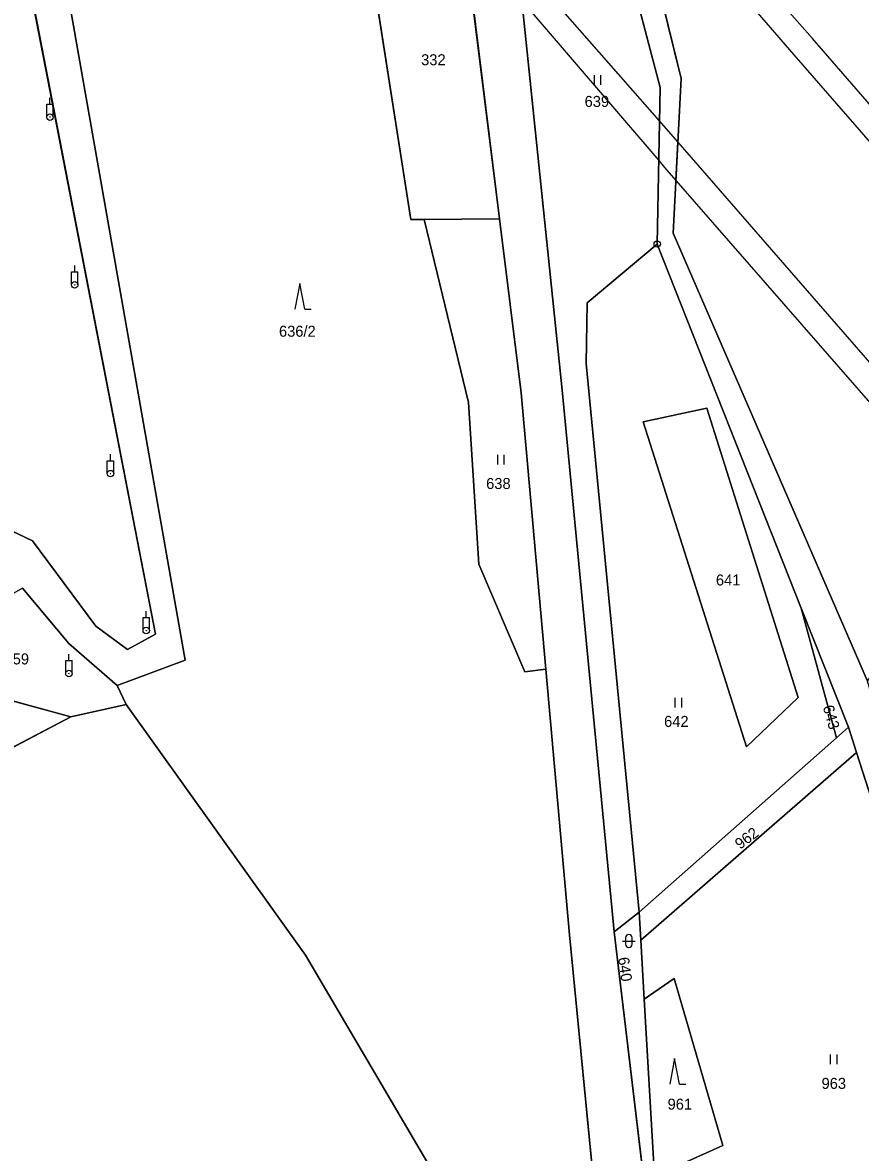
# Model space of a CAD drawing. Extents: x -689422 to -685210, y -987725 to -982160.
# Drawn here: x -687545.1 to -687415.4, y -986122.6 to -985947.8 of the extents above; entities that cross this region are included whole.
import ezdxf

# ---------------------------------------------------------------- set-up
doc = ezdxf.new("R2010")
doc.units = 0
for name, color, linetype in [('KN_Hranice_parcel', 7, 'Continuous'), ('KN_Parcelni cisla', 7, 'Continuous'), ('KN_Polygon parcely', 7, 'Continuous'), ('KN_Pozemkove predmety', 7, 'Continuous'), ('KN_POZEMKY_LESNI POZEMEK', 7, 'Continuous'), ('KN_POZEMKY_ORNA PUDA', 7, 'Continuous'), ('KN_POZEMKY_OSTATNI PLOCHA', 7, 'Continuous'), ('KN_POZEMKY_TTP', 7, 'Continuous'), ('KN_VYUZITI_17_ostatni plocha_ostatni komunikace', 7, 'Continuous'), ('KN_VYUZITI_20_ostatni plocha_sportoviste', 7, 'Continuous'), ('KN_VYUZITI_23_ostatni plocha_manipulacni plocha', 7, 'Continuous'), ('KN_VYUZITI_27_ostatni plocha_neplodna puda', 7, 'Continuous'), ('KN_Věcná břemena k části', 7, 'Continuous'), ('KN_Značky bodu BP', 7, 'Continuous'), ('KN_Značky kultur', 7, 'Continuous')]:
    doc.layers.add(name, color=color, linetype=linetype)

msp = doc.modelspace()

# ---------------------------------------------------------------- linework, layer by layer
at = {"layer": 'KN_Hranice_parcel'}
for p, q in [((-687537.57, -985946.53), (-687519.93, -986046.46)), ((-687482.94, -985978.25), (-687471.25, -985978.15)), ((-687424.52, -986038.41), (-687446.83, -985982.04)), ((-687444.38, -985980.36), (-687414.25, -986049.69)), ((-687419.07, -986058.45), (-687424.52, -986038.41)), ((-687417.23, -986056.83), (-687424.52, -986038.41)), ((-687519.93, -986046.46), (-687530.48, -986050.39)), ((-687530.48, -986050.39), (-687529.09, -986053.31)), ((-687529.09, -986053.31), (-687537.66, -986055.24)), ((-687419.07, -986058.45), (-687417.23, -986056.83)), ((-687415.97, -986060.74), (-687417.23, -986056.83)), ((-687449.63, -986085.46), (-687419.07, -986058.45)), ((-687449.38, -986089.77), (-687415.97, -986060.74)), ((-687392.24, -986134.6), (-687415.97, -986060.74)), ((-687453.5, -986088.5), (-687449.63, -986085.46)), ((-687449.63, -986085.46), (-687449.38, -986089.77)), ((-687445.64, -986154.11), (-687453.5, -986088.5)), ((-687449.38, -986089.77), (-687448.85, -986098.94)), ((-687448.85, -986098.94), (-687447.26, -986126.3))]:
    msp.add_line(p, q, dxfattribs=at)
for points in [[(-687471.56, -985863.16), (-687470.1, -985878.81), (-687468.06, -985941.81), (-687461.54, -986004.64), (-687453.5, -986088.5)], [(-687551.3, -985892.81), (-687550.74, -985907.56), (-687524.57, -986042.45), (-687528.87, -986044.8), (-687533.8, -986041.18), (-687543.58, -986027.97), (-687551.1, -986024.41)], [(-687493.91, -985921.19), (-687485.01, -985978.27), (-687482.94, -985978.25)], [(-687446.83, -985982.04), (-687446.4, -985957.82), (-687454.41, -985927.24), (-687451.14, -985923.95)], [(-687450.45, -985926.49), (-687443.14, -985956.44), (-687444.38, -985980.36)], [(-687471.25, -985978.15), (-687475.68, -985942.57), (-687476.31, -985929.94)], [(-687482.94, -985978.25), (-687476.09, -986006.59), (-687474.45, -986031.59), (-687467.36, -986048.28), (-687464.09, -986047.86)], [(-687464.09, -986047.86), (-687467.89, -986005.09), (-687471.25, -985978.15)], [(-687449.63, -986085.46), (-687457.82, -986000.51), (-687457.7, -985991.13), (-687446.83, -985982.04)], [(-687439.16, -986007.46), (-687449.01, -986009.56), (-687433, -986059.86), (-687425, -986052.24), (-687439.16, -986007.46)], [(-687545.17, -986035.3), (-687537.98, -986043.89), (-687530.48, -986050.39)], [(-687537.66, -986055.24), (-687555.21, -986050.41), (-687572.8, -986038.05)], [(-687455.26, -986141.83), (-687460.43, -986088.97), (-687464.09, -986047.86)], [(-687473.88, -986143.38), (-687482.02, -986124.94), (-687501.32, -986092.11), (-687529.09, -986053.31)], [(-687699.4, -986117.53), (-687675.97, -986113.31), (-687649.89, -986105.92), (-687616.12, -986092.9), (-687573.64, -986074.04), (-687537.66, -986055.24)], [(-687447.26, -986126.3), (-687436.68, -986121.59), (-687444.2, -986095.71), (-687448.85, -986098.94)]]:
    msp.add_lwpolyline(points, dxfattribs=at)
at = {"layer": 'KN_Polygon parcely'}
for points in [[(-687545.17, -986035.3), (-687537.98, -986043.89), (-687530.48, -986050.39), (-687519.93, -986046.46), (-687537.57, -985946.53), (-687544.47, -985907.46), (-687544.43, -985902.41), (-687518.86, -985853.47), (-687517.02, -985849.95), (-687509.61, -985837.47), (-687509.24, -985836.86), (-687498.03, -985819.52), (-687496.88, -985817.78), (-687488.76, -985805.56), (-687476.56, -985786.65), (-687474.72, -985782.25), (-687475.86, -985779.86), (-687517.3, -985835.03), (-687530.05, -985856.7), (-687542.83, -985878.42), (-687551.3, -985892.81)], [(-687550.74, -985907.56), (-687524.57, -986042.45), (-687528.87, -986044.8), (-687533.8, -986041.18), (-687543.58, -986027.97), (-687551.1, -986024.41)], [(-687537.57, -985946.53), (-687519.93, -986046.46), (-687530.48, -986050.39), (-687529.09, -986053.31), (-687501.32, -986092.11), (-687482.02, -986124.94), (-687473.88, -986143.38), (-687455.26, -986141.83), (-687460.43, -986088.97), (-687464.09, -986047.86), (-687467.36, -986048.28), (-687474.45, -986031.59), (-687476.09, -986006.59), (-687482.94, -985978.25), (-687485.01, -985978.27), (-687493.91, -985921.19)], [(-687360.82, -986256.16), (-687367.68, -986218.73), (-687374.77, -986190.98), (-687380.88, -986163.96), (-687396.42, -986110.74), (-687414.25, -986049.69), (-687444.38, -985980.36), (-687443.14, -985956.44), (-687450.45, -985926.49), (-687451.14, -985923.95), (-687454.41, -985927.24), (-687446.4, -985957.82), (-687446.83, -985982.04), (-687424.52, -986038.41), (-687417.23, -986056.83), (-687415.97, -986060.74), (-687392.24, -986134.6), (-687384.31, -986163.79), (-687377.12, -986191.5), (-687370.9, -986219.45), (-687367.02, -986240.49)], [(-687554.69, -986227.76), (-687529.86, -986231.66), (-687508.61, -986230.51), (-687486.56, -986224.97), (-687467.81, -986213.61), (-687448.38, -986198.32), (-687446.73, -986196.51), (-687443.55, -986184.87), (-687445.64, -986154.11), (-687453.5, -986088.5), (-687461.54, -986004.64), (-687468.06, -985941.81)], [(-687475.68, -985942.57), (-687471.25, -985978.15), (-687467.89, -986005.09), (-687464.09, -986047.86), (-687460.43, -986088.97), (-687455.26, -986141.83), (-687451.2, -986183.36), (-687455.02, -986192.08), (-687471.61, -986208.6), (-687488.93, -986219.02), (-687509.18, -986224.73), (-687530.03, -986225.82), (-687553.67, -986222.46)]]:
    msp.add_lwpolyline(points, dxfattribs=at)
for points in [[(-687457.82, -986000.51), (-687457.7, -985991.13), (-687446.83, -985982.04), (-687446.4, -985957.82), (-687454.41, -985927.24), (-687451.14, -985923.95), (-687469.22, -985859.49), (-687469.9, -985859.88), (-687471.56, -985863.16), (-687470.1, -985878.81), (-687468.06, -985941.81), (-687461.54, -986004.64), (-687453.5, -986088.5), (-687449.63, -986085.46)], [(-687333.66, -985963.72), (-687324.28, -985955), (-687326.3, -985953.95), (-687340.47, -985948.49), (-687354.49, -985937.48), (-687364.16, -985924.93), (-687414, -985888.94), (-687450.45, -985926.49), (-687443.14, -985956.44), (-687444.38, -985980.36), (-687414.25, -986049.69), (-687404.82, -986035.12)], [(-687551.1, -986024.41), (-687543.58, -986027.97), (-687533.8, -986041.18), (-687528.87, -986044.8), (-687524.57, -986042.45), (-687550.74, -985907.56), (-687551.3, -985892.81), (-687557.79, -985903.84), (-687560.88, -985909.1), (-687559.66, -985918.56), (-687579.13, -985941.67), (-687581.32, -985944.27), (-687584.02, -985947.62), (-687597, -985963.69), (-687587.09, -985974.91), (-687573.28, -985997.38), (-687565.86, -986004.45), (-687553.83, -986015.7)], [(-687487.65, -985926.56), (-687493.91, -985921.19), (-687485.01, -985978.27), (-687482.94, -985978.25), (-687471.25, -985978.15), (-687475.68, -985942.57), (-687476.31, -985929.94), (-687483.22, -985928.57)], [(-687471.25, -985978.15), (-687482.94, -985978.25), (-687476.09, -986006.59), (-687474.45, -986031.59), (-687467.36, -986048.28), (-687464.09, -986047.86), (-687467.89, -986005.09)], [(-687424.52, -986038.41), (-687446.83, -985982.04), (-687457.7, -985991.13), (-687457.82, -986000.51), (-687449.63, -986085.46), (-687419.07, -986058.45)], [(-687439.16, -986007.46), (-687449.01, -986009.56), (-687433, -986059.86), (-687425, -986052.24)], [(-687439.16, -986007.46), (-687425, -986052.24), (-687433, -986059.86), (-687449.01, -986009.56)], [(-687572.8, -986038.05), (-687555.21, -986050.41), (-687537.66, -986055.24), (-687529.09, -986053.31), (-687530.48, -986050.39), (-687537.98, -986043.89), (-687545.17, -986035.3), (-687547.22, -986036.49), (-687553.67, -986040.24), (-687555.65, -986040.82), (-687557.99, -986039.73), (-687557.87, -986037.75), (-687556.42, -986035.61), (-687549.94, -986031.75), (-687547.93, -986030.55), (-687549.69, -986027.13)], [(-687694.54, -986078.71), (-687697.41, -986078.05), (-687699.64, -986081.79), (-687699.4, -986117.53), (-687675.97, -986113.31), (-687649.89, -986105.92), (-687616.12, -986092.9), (-687573.64, -986074.04), (-687537.66, -986055.24), (-687555.21, -986050.41), (-687572.8, -986038.05), (-687609.07, -986050.52), (-687641.88, -986063.79), (-687674.95, -986074.38)], [(-687417.23, -986056.83), (-687424.52, -986038.41), (-687419.07, -986058.45)], [(-687613.84, -986200.91), (-687584.24, -986210.99), (-687560.62, -986215.98), (-687510.79, -986219.32), (-687492.62, -986212.95), (-687474.3, -986198.26), (-687462.79, -986178.57), (-687466.57, -986159.93), (-687473.88, -986143.38), (-687482.02, -986124.94), (-687501.32, -986092.11), (-687529.09, -986053.31), (-687537.66, -986055.24), (-687573.64, -986074.04), (-687616.12, -986092.9), (-687649.89, -986105.92), (-687675.97, -986113.31), (-687699.4, -986117.53), (-687697.89, -986132.43), (-687666.24, -986165.31), (-687638.38, -986188.03)], [(-687417.23, -986056.83), (-687419.07, -986058.45), (-687449.63, -986085.46), (-687449.38, -986089.77), (-687415.97, -986060.74)], [(-687392.24, -986134.6), (-687415.97, -986060.74), (-687449.38, -986089.77), (-687448.85, -986098.94), (-687444.2, -986095.71), (-687436.68, -986121.59), (-687447.26, -986126.3), (-687445.64, -986154.11), (-687442.47, -986152.95)], [(-687449.63, -986085.46), (-687453.5, -986088.5), (-687445.64, -986154.11), (-687447.26, -986126.3), (-687448.85, -986098.94), (-687449.38, -986089.77)], [(-687447.26, -986126.3), (-687436.68, -986121.59), (-687444.2, -986095.71), (-687448.85, -986098.94)]]:
    msp.add_lwpolyline(points, close=True, dxfattribs=at)
at = {"layer": 'KN_Pozemkove predmety'}
for p, q in [((-687541.39, -985960.4), (-687540.39, -985960.4)), ((-687541.39, -985962.4), (-687541.39, -985960.4)), ((-687540.89, -985960.4), (-687540.89, -985959.4)), ((-687540.39, -985962.4), (-687540.39, -985960.4)), ((-687537.06, -985986.36), (-687537.06, -985985.36)), ((-687537.56, -985986.36), (-687536.56, -985986.36)), ((-687537.56, -985988.36), (-687537.56, -985986.36)), ((-687536.56, -985988.36), (-687536.56, -985986.36)), ((-687531.52, -986015.58), (-687531.52, -986014.58)), ((-687532.02, -986015.58), (-687531.02, -986015.58)), ((-687532.02, -986017.58), (-687532.02, -986015.58)), ((-687531.02, -986017.58), (-687531.02, -986015.58)), ((-687525.98, -986039.87), (-687525.98, -986038.87)), ((-687526.48, -986039.87), (-687525.48, -986039.87)), ((-687526.48, -986041.87), (-687526.48, -986039.87)), ((-687525.48, -986041.87), (-687525.48, -986039.87)), ((-687538.45, -986046.52), (-687537.45, -986046.52)), ((-687538.45, -986048.52), (-687538.45, -986046.52)), ((-687537.95, -986046.52), (-687537.95, -986045.52)), ((-687537.45, -986048.52), (-687537.45, -986046.52))]:
    msp.add_line(p, q, dxfattribs=at)
for centre, radius in [((-687540.89, -985962.4), 0.5), ((-687540.89, -985962.4), 0.0303), ((-687537.06, -985988.36), 0.5), ((-687537.06, -985988.36), 0.0303), ((-687531.52, -986017.58), 0.5), ((-687531.52, -986017.58), 0.0303), ((-687525.98, -986041.87), 0.5), ((-687525.98, -986041.87), 0.0303), ((-687537.95, -986048.52), 0.5), ((-687537.95, -986048.52), 0.0303)]:
    msp.add_circle(centre, radius, dxfattribs=at)
at = {"layer": 'KN_POZEMKY_LESNI POZEMEK'}
for p, q in [((-687550.74, -985907.56), (-687524.57, -986042.45)), ((-687493.91, -985921.19), (-687485.01, -985978.27)), ((-687519.93, -986046.46), (-687537.57, -985946.53)), ((-687485.01, -985978.27), (-687482.94, -985978.25)), ((-687482.94, -985978.25), (-687476.09, -986006.59)), ((-687476.09, -986006.59), (-687474.45, -986031.59)), ((-687543.58, -986027.97), (-687551.1, -986024.41)), ((-687533.8, -986041.18), (-687543.58, -986027.97)), ((-687474.45, -986031.59), (-687467.36, -986048.28)), ((-687528.87, -986044.8), (-687533.8, -986041.18)), ((-687524.57, -986042.45), (-687528.87, -986044.8)), ((-687530.48, -986050.39), (-687519.93, -986046.46)), ((-687467.36, -986048.28), (-687464.09, -986047.86)), ((-687464.09, -986047.86), (-687460.43, -986088.97)), ((-687529.09, -986053.31), (-687530.48, -986050.39)), ((-687501.32, -986092.11), (-687529.09, -986053.31)), ((-687460.43, -986088.97), (-687455.26, -986141.83)), ((-687482.02, -986124.94), (-687501.32, -986092.11)), ((-687448.85, -986098.94), (-687444.2, -986095.71)), ((-687444.2, -986095.71), (-687436.68, -986121.59)), ((-687447.26, -986126.3), (-687448.85, -986098.94)), ((-687436.68, -986121.59), (-687447.26, -986126.3))]:
    msp.add_line(p, q, dxfattribs=at)
at = {"layer": 'KN_POZEMKY_ORNA PUDA'}
for p, q in [((-687449.01, -986009.56), (-687439.16, -986007.46)), ((-687439.16, -986007.46), (-687425, -986052.24)), ((-687433, -986059.86), (-687449.01, -986009.56)), ((-687555.21, -986050.41), (-687537.66, -986055.24)), ((-687537.66, -986055.24), (-687529.09, -986053.31)), ((-687529.09, -986053.31), (-687501.32, -986092.11)), ((-687425, -986052.24), (-687433, -986059.86)), ((-687537.66, -986055.24), (-687573.64, -986074.04)), ((-687573.64, -986074.04), (-687537.66, -986055.24)), ((-687501.32, -986092.11), (-687482.02, -986124.94))]:
    msp.add_line(p, q, dxfattribs=at)
at = {"layer": 'KN_POZEMKY_OSTATNI PLOCHA'}
for p, q in [((-687524.57, -986042.45), (-687550.74, -985907.56)), ((-687485.01, -985978.27), (-687493.91, -985921.19)), ((-687446.4, -985957.82), (-687454.41, -985927.24)), ((-687450.45, -985926.49), (-687443.14, -985956.44)), ((-687468.06, -985941.81), (-687461.54, -986004.64)), ((-687475.68, -985942.57), (-687471.25, -985978.15)), ((-687471.25, -985978.15), (-687475.68, -985942.57)), ((-687537.57, -985946.53), (-687519.93, -986046.46)), ((-687443.14, -985956.44), (-687444.38, -985980.36)), ((-687446.83, -985982.04), (-687446.4, -985957.82)), ((-687482.94, -985978.25), (-687485.01, -985978.27)), ((-687471.25, -985978.15), (-687482.94, -985978.25)), ((-687467.89, -986005.09), (-687471.25, -985978.15)), ((-687424.52, -986038.41), (-687446.83, -985982.04)), ((-687444.38, -985980.36), (-687414.25, -986049.69)), ((-687461.54, -986004.64), (-687453.5, -986088.5)), ((-687464.09, -986047.86), (-687467.89, -986005.09)), ((-687551.1, -986024.41), (-687543.58, -986027.97)), ((-687543.58, -986027.97), (-687533.8, -986041.18)), ((-687537.98, -986043.89), (-687545.17, -986035.3)), ((-687545.17, -986035.3), (-687537.98, -986043.89)), ((-687417.23, -986056.83), (-687424.52, -986038.41)), ((-687533.8, -986041.18), (-687528.87, -986044.8)), ((-687528.87, -986044.8), (-687524.57, -986042.45)), ((-687530.48, -986050.39), (-687537.98, -986043.89)), ((-687537.98, -986043.89), (-687530.48, -986050.39)), ((-687519.93, -986046.46), (-687530.48, -986050.39)), ((-687460.43, -986088.97), (-687464.09, -986047.86)), ((-687537.66, -986055.24), (-687555.21, -986050.41)), ((-687530.48, -986050.39), (-687529.09, -986053.31)), ((-687529.09, -986053.31), (-687537.66, -986055.24)), ((-687419.07, -986058.45), (-687417.23, -986056.83)), ((-687417.23, -986056.83), (-687415.97, -986060.74)), ((-687415.97, -986060.74), (-687417.23, -986056.83)), ((-687449.63, -986085.46), (-687419.07, -986058.45)), ((-687415.97, -986060.74), (-687449.38, -986089.77)), ((-687392.24, -986134.6), (-687415.97, -986060.74)), ((-687453.5, -986088.5), (-687449.63, -986085.46)), ((-687449.38, -986089.77), (-687449.63, -986085.46)), ((-687449.63, -986085.46), (-687449.38, -986089.77)), ((-687445.64, -986154.11), (-687453.5, -986088.5)), ((-687453.5, -986088.5), (-687445.64, -986154.11)), ((-687455.26, -986141.83), (-687460.43, -986088.97)), ((-687449.38, -986089.77), (-687448.85, -986098.94)), ((-687448.85, -986098.94), (-687447.26, -986126.3))]:
    msp.add_line(p, q, dxfattribs=at)
at = {"layer": 'KN_POZEMKY_TTP'}
for p, q in [((-687454.41, -985927.24), (-687446.4, -985957.82)), ((-687443.14, -985956.44), (-687450.45, -985926.49)), ((-687461.54, -986004.64), (-687468.06, -985941.81)), ((-687444.38, -985980.36), (-687443.14, -985956.44)), ((-687446.4, -985957.82), (-687446.83, -985982.04)), ((-687482.94, -985978.25), (-687471.25, -985978.15)), ((-687476.09, -986006.59), (-687482.94, -985978.25)), ((-687471.25, -985978.15), (-687467.89, -986005.09)), ((-687457.7, -985991.13), (-687446.83, -985982.04)), ((-687446.83, -985982.04), (-687457.7, -985991.13)), ((-687446.83, -985982.04), (-687424.52, -986038.41)), ((-687414.25, -986049.69), (-687444.38, -985980.36)), ((-687457.82, -986000.51), (-687457.7, -985991.13)), ((-687457.7, -985991.13), (-687457.82, -986000.51)), ((-687449.63, -986085.46), (-687457.82, -986000.51)), ((-687457.82, -986000.51), (-687449.63, -986085.46)), ((-687453.5, -986088.5), (-687461.54, -986004.64)), ((-687467.89, -986005.09), (-687464.09, -986047.86)), ((-687474.45, -986031.59), (-687476.09, -986006.59)), ((-687439.16, -986007.46), (-687449.01, -986009.56)), ((-687425, -986052.24), (-687439.16, -986007.46)), ((-687449.01, -986009.56), (-687433, -986059.86)), ((-687467.36, -986048.28), (-687474.45, -986031.59)), ((-687424.52, -986038.41), (-687419.07, -986058.45)), ((-687424.52, -986038.41), (-687417.23, -986056.83)), ((-687419.07, -986058.45), (-687424.52, -986038.41)), ((-687464.09, -986047.86), (-687467.36, -986048.28)), ((-687433, -986059.86), (-687425, -986052.24)), ((-687417.23, -986056.83), (-687419.07, -986058.45)), ((-687419.07, -986058.45), (-687449.63, -986085.46)), ((-687449.38, -986089.77), (-687415.97, -986060.74)), ((-687415.97, -986060.74), (-687392.24, -986134.6)), ((-687449.63, -986085.46), (-687453.5, -986088.5)), ((-687448.85, -986098.94), (-687449.38, -986089.77)), ((-687444.2, -986095.71), (-687448.85, -986098.94)), ((-687436.68, -986121.59), (-687444.2, -986095.71)), ((-687447.26, -986126.3), (-687436.68, -986121.59))]:
    msp.add_line(p, q, dxfattribs=at)
at = {"layer": 'KN_VYUZITI_17_ostatni plocha_ostatni komunikace'}
for p, q in [((-687524.57, -986042.45), (-687550.74, -985907.56)), ((-687446.4, -985957.82), (-687454.41, -985927.24)), ((-687450.45, -985926.49), (-687443.14, -985956.44)), ((-687468.06, -985941.81), (-687461.54, -986004.64)), ((-687471.25, -985978.15), (-687475.68, -985942.57)), ((-687537.57, -985946.53), (-687519.93, -986046.46)), ((-687443.14, -985956.44), (-687444.38, -985980.36)), ((-687446.83, -985982.04), (-687446.4, -985957.82)), ((-687467.89, -986005.09), (-687471.25, -985978.15)), ((-687424.52, -986038.41), (-687446.83, -985982.04)), ((-687444.38, -985980.36), (-687414.25, -986049.69)), ((-687461.54, -986004.64), (-687453.5, -986088.5)), ((-687464.09, -986047.86), (-687467.89, -986005.09)), ((-687551.1, -986024.41), (-687543.58, -986027.97)), ((-687543.58, -986027.97), (-687533.8, -986041.18)), ((-687537.98, -986043.89), (-687545.17, -986035.3)), ((-687417.23, -986056.83), (-687424.52, -986038.41)), ((-687533.8, -986041.18), (-687528.87, -986044.8)), ((-687528.87, -986044.8), (-687524.57, -986042.45)), ((-687530.48, -986050.39), (-687537.98, -986043.89)), ((-687519.93, -986046.46), (-687530.48, -986050.39)), ((-687460.43, -986088.97), (-687464.09, -986047.86)), ((-687419.07, -986058.45), (-687417.23, -986056.83)), ((-687417.23, -986056.83), (-687415.97, -986060.74)), ((-687415.97, -986060.74), (-687417.23, -986056.83)), ((-687449.63, -986085.46), (-687419.07, -986058.45)), ((-687415.97, -986060.74), (-687449.38, -986089.77)), ((-687392.24, -986134.6), (-687415.97, -986060.74)), ((-687449.38, -986089.77), (-687449.63, -986085.46)), ((-687453.5, -986088.5), (-687445.64, -986154.11)), ((-687455.26, -986141.83), (-687460.43, -986088.97))]:
    msp.add_line(p, q, dxfattribs=at)
at = {"layer": 'KN_VYUZITI_20_ostatni plocha_sportoviste'}
for p, q in [((-687485.01, -985978.27), (-687493.91, -985921.19)), ((-687475.68, -985942.57), (-687471.25, -985978.15)), ((-687482.94, -985978.25), (-687485.01, -985978.27)), ((-687471.25, -985978.15), (-687482.94, -985978.25))]:
    msp.add_line(p, q, dxfattribs=at)
at = {"layer": 'KN_VYUZITI_23_ostatni plocha_manipulacni plocha'}
for p, q in [((-687545.17, -986035.3), (-687537.98, -986043.89)), ((-687537.98, -986043.89), (-687530.48, -986050.39)), ((-687537.66, -986055.24), (-687555.21, -986050.41)), ((-687530.48, -986050.39), (-687529.09, -986053.31)), ((-687529.09, -986053.31), (-687537.66, -986055.24))]:
    msp.add_line(p, q, dxfattribs=at)
at = {"layer": 'KN_VYUZITI_27_ostatni plocha_neplodna puda'}
for p, q in [((-687453.5, -986088.5), (-687449.63, -986085.46)), ((-687449.63, -986085.46), (-687449.38, -986089.77)), ((-687445.64, -986154.11), (-687453.5, -986088.5)), ((-687449.38, -986089.77), (-687448.85, -986098.94)), ((-687448.85, -986098.94), (-687447.26, -986126.3))]:
    msp.add_line(p, q, dxfattribs=at)
at = {"layer": 'KN_Věcná břemena k části'}
for points in [[(-687443.96, -985972.19), (-687443.65, -985966.24), (-687446.49, -985963), (-687468.17, -985938.27), (-687476.36, -985928.93), (-687496.08, -985906.44), (-687514.93, -985884.94), (-687527.7, -985870.38), (-687533.92, -985863.28), (-687535.28, -985865.59), (-687529.01, -985872.9), (-687515.54, -985888.63), (-687495.21, -985912.38), (-687480.96, -985929.02), (-687476.07, -985934.73), (-687467.79, -985944.39), (-687446.6, -985969.14), (-687445.7, -985970.19)], [(-687372.92, -986007.68), (-687375.04, -986005.24), (-687422.78, -985950.22), (-687446.96, -985922.9), (-687449.37, -985925.38), (-687425.67, -985952.75), (-687377.67, -986007.88), (-687375.54, -986010.34), (-687375.35, -986010.15)], [(-687391.3, -986026.36), (-687393.53, -986023.79), (-687442.57, -985967.47), (-687443.65, -985966.24), (-687443.96, -985972.19), (-687396.38, -986026.65), (-687394.13, -986029.23)]]:
    msp.add_lwpolyline(points, close=True, dxfattribs=at)
at = {"layer": 'KN_Značky bodu BP'}
for radius in [0.5, 0.0303]:
    msp.add_circle((-687446.83, -985982.04), radius, dxfattribs=at)
at = {"layer": 'KN_Značky kultur'}
for p, q in [((-687456.57, -985957.4), (-687456.57, -985955.9)), ((-687455.57, -985957.4), (-687455.57, -985955.9)), ((-687502.19, -985988.14), (-687502.94, -985992.14)), ((-687501.44, -985992.14), (-687502.19, -985988.14)), ((-687501.44, -985992.14), (-687500.44, -985992.14)), ((-687471.53, -986016.17), (-687471.53, -986014.67)), ((-687470.53, -986016.17), (-687470.53, -986014.67)), ((-687444.03, -986053.78), (-687444.03, -986052.28)), ((-687443.03, -986053.78), (-687443.03, -986052.28)), ((-687452.23, -986089.93), (-687450.23, -986089.93)), ((-687451.73, -986089.43), (-687451.73, -986090.43)), ((-687450.73, -986090.43), (-687450.73, -986089.43)), ((-687419.97, -986108.99), (-687419.97, -986107.49)), ((-687418.97, -986108.99), (-687418.97, -986107.49)), ((-687444.15, -986108.09), (-687444.9, -986112.09)), ((-687443.4, -986112.09), (-687444.15, -986108.09)), ((-687443.4, -986112.09), (-687442.4, -986112.09))]:
    msp.add_line(p, q, dxfattribs=at)
for centre, start, end in [((-687451.23, -986089.43), 0, 180), ((-687451.23, -986090.43), 180, 359.9879)]:
    msp.add_arc(centre, 0.5, start, end, dxfattribs=at)

# ---------------------------------------------------------------- texts
at = {"layer": 'KN_Parcelni cisla'}
for s, p in [('332', (-687483.4, -985954.37)), ('639', (-687458.08, -985960.82)), ('636/2', (-687505.42, -985996.39)), ('638', (-687473.33, -986019.96)), ('641', (-687437.74, -986034.89)), ('959', (-687547.93, -986047.11)), ('642', (-687445.77, -986056.78)), ('963', (-687421.38, -986112.81)), ('961', (-687445.23, -986116.02))]:
    msp.add_text(s, height=1.7, dxfattribs=at).set_placement(p)
for s, rotation, p in [('643', 286, (-687421.21, -986053.68)), ('962', 37, (-687433.99, -986075.81)), ('640', 278, (-687452.91, -986092.53))]:
    msp.add_text(s, height=1.7, rotation=rotation, dxfattribs=at).set_placement(p)

doc.saveas('drawing.dxf')
